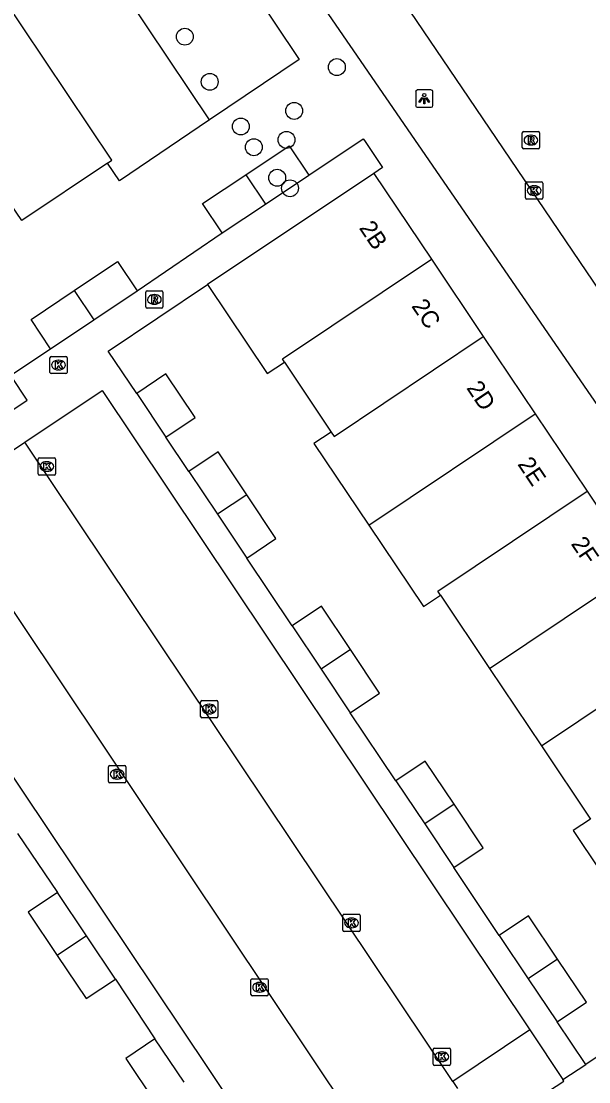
# Model space of a CAD drawing. Extents: x 158352 to 159489, y 383828 to 384597.
# Drawn here: x 158795 to 158827.9, y 384500.3 to 384561.8 of the extents above; entities that cross this region are included whole.
import ezdxf

# ---------------------------------------------------------------- set-up
doc = ezdxf.new("R2010")
doc.units = 0
for name, color, linetype in [('IMGEO_Boom', 7, 'Continuous'), ('IMGEO_Kolk', 7, 'Continuous'), ('IMGEO_Lichtpunt', 7, 'Continuous'), ('IMGEO_Pand', 7, 'Continuous'), ('IMGEO_Pand_nummerreeks', 7, 'Continuous'), ('IMGEO_Parkeervlak_open', 7, 'Continuous'), ('IMGEO_Rijbaan_lokaal_open', 7, 'Continuous'), ('IMGEO_Rioolput', 7, 'Continuous'), ('IMGEO_Voetpad_open', 7, 'Continuous')]:
    doc.layers.add(name, color=color, linetype=linetype)

msp = doc.modelspace()

# ---------------------------------------------------------------- linework, layer by layer
at = {"layer": 'IMGEO_Boom'}
for centre in [(158804.463, 384560.909), (158813.283, 384559.146), (158805.909, 384558.288), (158810.802, 384556.605), (158807.711, 384555.698), (158808.469, 384554.499), (158810.357, 384554.923), (158809.823, 384552.729), (158810.565, 384552.119)]:
    msp.add_circle(centre, 0.489, dxfattribs=at)
at = {"layer": 'IMGEO_Kolk'}
for p, q in [((158824.296, 384552.485), (158825.148, 384552.485)), ((158824.221, 384551.559), (158824.221, 384552.411)), ((158824.709, 384552.265), (158824.734, 384552.265)), ((158825.222, 384552.411), (158825.222, 384551.559)), ((158825.148, 384551.485), (158824.296, 384551.485)), ((158824.732, 384551.705), (158824.707, 384551.705)), ((158796.643, 384541.444), (158796.643, 384542.296)), ((158796.718, 384542.37), (158797.57, 384542.37)), ((158797.131, 384542.15), (158797.156, 384542.15)), ((158797.644, 384542.296), (158797.644, 384541.444)), ((158797.154, 384541.59), (158797.129, 384541.59)), ((158797.57, 384541.37), (158796.718, 384541.37)), ((158795.966, 384535.56), (158795.966, 384536.412)), ((158796.041, 384536.486), (158796.893, 384536.486)), ((158796.454, 384536.266), (158796.479, 384536.266)), ((158796.967, 384536.412), (158796.967, 384535.56)), ((158796.893, 384535.486), (158796.041, 384535.486)), ((158796.477, 384535.706), (158796.452, 384535.706)), ((158805.38, 384521.493), (158805.38, 384522.345)), ((158805.455, 384522.419), (158806.307, 384522.419)), ((158806.381, 384522.345), (158806.381, 384521.493)), ((158805.868, 384522.199), (158805.893, 384522.199)), ((158806.307, 384521.419), (158805.455, 384521.419)), ((158805.891, 384521.639), (158805.866, 384521.639)), ((158800.04, 384517.717), (158800.04, 384518.569)), ((158800.115, 384518.643), (158800.967, 384518.643)), ((158800.528, 384518.423), (158800.553, 384518.423)), ((158801.041, 384518.569), (158801.041, 384517.717)), ((158800.967, 384517.643), (158800.115, 384517.643)), ((158800.551, 384517.863), (158800.526, 384517.863)), ((158813.633, 384509.094), (158813.633, 384509.946)), ((158813.708, 384510.02), (158814.56, 384510.02)), ((158814.121, 384509.8), (158814.146, 384509.8)), ((158814.634, 384509.946), (158814.634, 384509.094)), ((158814.56, 384509.02), (158813.708, 384509.02)), ((158814.144, 384509.24), (158814.119, 384509.24)), ((158808.3, 384505.362), (158808.3, 384506.214)), ((158808.375, 384506.288), (158809.227, 384506.288)), ((158808.788, 384506.068), (158808.813, 384506.068)), ((158809.301, 384506.214), (158809.301, 384505.362)), ((158809.227, 384505.288), (158808.375, 384505.288)), ((158808.811, 384505.508), (158808.786, 384505.508)), ((158818.871, 384501.335), (158818.871, 384502.187)), ((158818.946, 384502.261), (158819.798, 384502.261)), ((158819.872, 384502.187), (158819.872, 384501.335)), ((158819.382, 384501.481), (158819.357, 384501.481)), ((158819.359, 384502.041), (158819.384, 384502.041)), ((158819.798, 384501.261), (158818.946, 384501.261))]:
    msp.add_line(p, q, dxfattribs=at)
for points in [[(158824.296, 384552.485), (158825.148, 384552.485)], [(158824.221, 384551.559), (158824.221, 384552.411)], [(158824.542, 384552.185), (158824.665, 384552.185), (158824.665, 384552.034), (158824.795, 384552.185), (158824.959, 384552.185), (158824.813, 384552.034), (158824.966, 384551.785), (158824.814, 384551.785), (158824.729, 384551.949), (158824.665, 384551.882), (158824.665, 384551.785), (158824.542, 384551.785), (158824.542, 384552.185)], [(158825.222, 384552.411), (158825.222, 384551.559)], [(158825.148, 384551.485), (158824.296, 384551.485)], [(158796.643, 384541.444), (158796.643, 384542.296)], [(158796.718, 384542.37), (158797.57, 384542.37)], [(158796.964, 384542.07), (158797.087, 384542.07), (158797.087, 384541.919), (158797.217, 384542.07), (158797.381, 384542.07), (158797.235, 384541.919), (158797.388, 384541.67), (158797.236, 384541.67), (158797.151, 384541.834), (158797.087, 384541.767), (158797.087, 384541.67), (158796.964, 384541.67), (158796.964, 384542.07)], [(158797.644, 384542.296), (158797.644, 384541.444)], [(158797.57, 384541.37), (158796.718, 384541.37)], [(158795.966, 384535.56), (158795.966, 384536.412)], [(158796.041, 384536.486), (158796.893, 384536.486)], [(158796.287, 384536.186), (158796.41, 384536.186), (158796.41, 384536.035), (158796.54, 384536.186), (158796.704, 384536.186), (158796.558, 384536.035), (158796.711, 384535.786), (158796.559, 384535.786), (158796.474, 384535.95), (158796.41, 384535.883), (158796.41, 384535.786), (158796.287, 384535.786), (158796.287, 384536.186)], [(158796.967, 384536.412), (158796.967, 384535.56)], [(158796.893, 384535.486), (158796.041, 384535.486)], [(158805.38, 384521.493), (158805.38, 384522.345)], [(158805.455, 384522.419), (158806.307, 384522.419)], [(158806.381, 384522.345), (158806.381, 384521.493)], [(158805.701, 384522.119), (158805.824, 384522.119), (158805.824, 384521.968), (158805.954, 384522.119), (158806.118, 384522.119), (158805.972, 384521.968), (158806.125, 384521.719), (158805.973, 384521.719), (158805.888, 384521.883), (158805.824, 384521.816), (158805.824, 384521.719), (158805.701, 384521.719), (158805.701, 384522.119)], [(158806.307, 384521.419), (158805.455, 384521.419)], [(158800.04, 384517.717), (158800.04, 384518.569)], [(158800.115, 384518.643), (158800.967, 384518.643)], [(158800.361, 384518.343), (158800.484, 384518.343), (158800.484, 384518.192), (158800.614, 384518.343), (158800.778, 384518.343), (158800.632, 384518.192), (158800.785, 384517.943), (158800.633, 384517.943), (158800.548, 384518.107), (158800.484, 384518.04), (158800.484, 384517.943), (158800.361, 384517.943), (158800.361, 384518.343)], [(158801.041, 384518.569), (158801.041, 384517.717)], [(158800.967, 384517.643), (158800.115, 384517.643)], [(158813.633, 384509.094), (158813.633, 384509.946)], [(158813.708, 384510.02), (158814.56, 384510.02)], [(158813.954, 384509.72), (158814.077, 384509.72), (158814.077, 384509.569), (158814.207, 384509.72), (158814.371, 384509.72), (158814.225, 384509.569), (158814.378, 384509.32), (158814.226, 384509.32), (158814.141, 384509.484), (158814.077, 384509.417), (158814.077, 384509.32), (158813.954, 384509.32), (158813.954, 384509.72)], [(158814.634, 384509.946), (158814.634, 384509.094)], [(158814.56, 384509.02), (158813.708, 384509.02)], [(158808.3, 384505.362), (158808.3, 384506.214)], [(158808.375, 384506.288), (158809.227, 384506.288)], [(158808.621, 384505.988), (158808.744, 384505.988), (158808.744, 384505.837), (158808.874, 384505.988), (158809.038, 384505.988), (158808.892, 384505.837), (158809.045, 384505.588), (158808.893, 384505.588), (158808.808, 384505.752), (158808.744, 384505.685), (158808.744, 384505.588), (158808.621, 384505.588), (158808.621, 384505.988)], [(158809.301, 384506.214), (158809.301, 384505.362)], [(158809.227, 384505.288), (158808.375, 384505.288)], [(158818.871, 384501.335), (158818.871, 384502.187)], [(158818.946, 384502.261), (158819.798, 384502.261)], [(158819.872, 384502.187), (158819.872, 384501.335)], [(158819.192, 384501.961), (158819.315, 384501.961), (158819.315, 384501.81), (158819.445, 384501.961), (158819.609, 384501.961), (158819.463, 384501.81), (158819.616, 384501.561), (158819.464, 384501.561), (158819.379, 384501.725), (158819.315, 384501.658), (158819.315, 384501.561), (158819.192, 384501.561), (158819.192, 384501.961)], [(158819.798, 384501.261), (158818.946, 384501.261)]]:
    msp.add_lwpolyline(points, dxfattribs=at)
for centre, start, end in [((158824.298, 384552.409), 91.55205, 178.44795), ((158824.298, 384552.409), 91.55205, 178.44795), ((158825.146, 384552.409), 1.55205, 88.44795), ((158825.146, 384552.409), 1.55205, 88.44795), ((158824.298, 384551.561), 181.55205, 268.44795), ((158824.298, 384551.561), 181.55205, 268.44795), ((158825.146, 384551.561), 271.55205, 358.44795), ((158825.146, 384551.561), 271.55205, 358.44795), ((158796.72, 384542.294), 91.55205, 178.44795), ((158796.72, 384542.294), 91.55205, 178.44795), ((158797.568, 384542.294), 1.55205, 88.44795), ((158797.568, 384542.294), 1.55205, 88.44795), ((158796.72, 384541.446), 181.55205, 268.44795), ((158796.72, 384541.446), 181.55205, 268.44795), ((158797.568, 384541.446), 271.55205, 358.44795), ((158797.568, 384541.446), 271.55205, 358.44795), ((158796.043, 384536.41), 91.55205, 178.44795), ((158796.043, 384536.41), 91.55205, 178.44795), ((158796.891, 384536.41), 1.55205, 88.44795), ((158796.891, 384536.41), 1.55205, 88.44795), ((158796.043, 384535.562), 181.55205, 268.44795), ((158796.043, 384535.562), 181.55205, 268.44795), ((158796.891, 384535.562), 271.55205, 358.44795), ((158796.891, 384535.562), 271.55205, 358.44795), ((158805.457, 384522.343), 91.55205, 178.44795), ((158805.457, 384522.343), 91.55205, 178.44795), ((158806.305, 384522.343), 1.55205, 88.44795), ((158806.305, 384522.343), 1.55205, 88.44795), ((158805.457, 384521.495), 181.55205, 268.44795), ((158805.457, 384521.495), 181.55205, 268.44795), ((158806.305, 384521.495), 271.55205, 358.44795), ((158806.305, 384521.495), 271.55205, 358.44795), ((158800.117, 384518.567), 91.55205, 178.44795), ((158800.117, 384518.567), 91.55205, 178.44795), ((158800.965, 384518.567), 1.55205, 88.44795), ((158800.965, 384518.567), 1.55205, 88.44795), ((158800.117, 384517.719), 181.55205, 268.44795), ((158800.117, 384517.719), 181.55205, 268.44795), ((158800.965, 384517.719), 271.55205, 358.44795), ((158800.965, 384517.719), 271.55205, 358.44795), ((158813.71, 384509.944), 91.55205, 178.44795), ((158813.71, 384509.944), 91.55205, 178.44795), ((158814.558, 384509.944), 1.55205, 88.44795), ((158814.558, 384509.944), 1.55205, 88.44795), ((158813.71, 384509.096), 181.55205, 268.44795), ((158813.71, 384509.096), 181.55205, 268.44795), ((158814.558, 384509.096), 271.55205, 358.44795), ((158814.558, 384509.096), 271.55205, 358.44795), ((158808.377, 384506.212), 91.55205, 178.44795), ((158808.377, 384506.212), 91.55205, 178.44795), ((158809.225, 384506.212), 1.55205, 88.44795), ((158809.225, 384506.212), 1.55205, 88.44795), ((158808.377, 384505.364), 181.55205, 268.44795), ((158808.377, 384505.364), 181.55205, 268.44795), ((158809.225, 384505.364), 271.55205, 358.44795), ((158809.225, 384505.364), 271.55205, 358.44795), ((158818.948, 384502.185), 91.55205, 178.44795), ((158818.948, 384502.185), 91.55205, 178.44795), ((158819.796, 384502.185), 1.55205, 88.44795), ((158819.796, 384502.185), 1.55205, 88.44795), ((158818.948, 384501.337), 181.55205, 268.44795), ((158818.948, 384501.337), 181.55205, 268.44795), ((158819.796, 384501.337), 271.55205, 358.44795), ((158819.796, 384501.337), 271.55205, 358.44795)]:
    msp.add_arc(centre, 0.0765, start, end, dxfattribs=at)
for centre, major_axis, ratio, start_param, end_param in [((158824.708, 384551.985), (-0.387, 0.002), 0.722429, 4.712389, 7.853982), ((158824.733, 384551.985), (-0.39, 0.002), 0.717154, 1.570796, 4.712389), ((158797.13, 384541.87), (-0.387, 0.002), 0.722429, 4.712389, 7.853982), ((158797.155, 384541.87), (-0.39, 0.002), 0.717154, 1.570796, 4.712389), ((158796.453, 384535.986), (-0.387, 0.002), 0.722429, 4.712389, 7.853982), ((158796.478, 384535.986), (-0.39, 0.002), 0.717154, 1.570796, 4.712389), ((158805.867, 384521.919), (-0.387, 0.002), 0.722429, 4.712389, 7.853982), ((158805.892, 384521.919), (-0.39, 0.002), 0.717154, 1.570796, 4.712389), ((158800.527, 384518.143), (-0.387, 0.002), 0.722429, 4.712389, 7.853982), ((158800.552, 384518.143), (-0.39, 0.002), 0.717154, 1.570796, 4.712389), ((158814.12, 384509.52), (-0.387, 0.002), 0.722429, 4.712389, 7.853982), ((158814.145, 384509.52), (-0.39, 0.002), 0.717154, 1.570796, 4.712389), ((158808.787, 384505.788), (-0.387, 0.002), 0.722429, 4.712389, 7.853982), ((158808.812, 384505.788), (-0.39, 0.002), 0.717154, 1.570796, 4.712389), ((158819.358, 384501.761), (-0.387, 0.002), 0.722429, 4.712389, 7.853982), ((158819.383, 384501.761), (-0.39, 0.002), 0.717154, 1.570796, 4.712389)]:
    msp.add_ellipse(centre, major_axis=major_axis, ratio=ratio, start_param=start_param, end_param=end_param, dxfattribs=at)
at = {"layer": 'IMGEO_Lichtpunt'}
for p, q in [((158817.851, 384557.723), (158817.851, 384556.916)), ((158817.851, 384557.723), (158817.851, 384556.916)), ((158818.753, 384557.818), (158817.945, 384557.818)), ((158818.753, 384557.818), (158817.945, 384557.818)), ((158818.847, 384556.916), (158818.847, 384557.723)), ((158818.847, 384556.916), (158818.847, 384557.723)), ((158817.945, 384556.822), (158818.753, 384556.822)), ((158817.945, 384556.822), (158818.753, 384556.822))]:
    msp.add_line(p, q, dxfattribs=at)
for points in [[(158818.225, 384557.387), (158818.264, 384557.359), (158818.076, 384557.097), (158818.038, 384557.124), (158818.225, 384557.387)], [(158818.327, 384557.339), (158818.374, 384557.339), (158818.374, 384557.017), (158818.327, 384557.017), (158818.327, 384557.339)], [(158818.437, 384557.359), (158818.475, 384557.386), (158818.662, 384557.124), (158818.623, 384557.096), (158818.437, 384557.359)]]:
    msp.add_lwpolyline(points, dxfattribs=at)
msp.add_circle((158818.35, 384557.521), 0.0994, dxfattribs=at)
for centre, start, end in [((158817.945, 384557.723), 90, 180), ((158817.945, 384557.723), 90, 180), ((158818.753, 384557.723), 0, 90), ((158818.753, 384557.723), 0, 90), ((158817.945, 384556.916), 180, 270), ((158817.945, 384556.916), 180, 270), ((158818.753, 384556.916), 270, 0), ((158818.753, 384556.916), 270, 360)]:
    msp.add_arc(centre, 0.0946, start, end, dxfattribs=at)
at = {"layer": 'IMGEO_Pand'}
for points in [[(158798.749, 384566.773), (158803.966, 384570.256), (158811.088, 384559.595), (158805.898, 384556.086)], [(158805.898, 384556.086), (158798.749, 384566.773)], [(158799.987, 384553.583), (158800.234, 384553.749), (158793.744, 384563.432)], [(158805.898, 384556.086), (158800.677, 384552.556), (158799.987, 384553.583)], [(158808.007, 384552.904), (158810.517, 384554.576), (158811.649, 384552.877)], [(158799.987, 384553.583), (158795.013, 384550.246), (158794.324, 384551.275)], [(158806.626, 384549.53), (158805.497, 384551.232), (158808.007, 384552.904)], [(158815.428, 384552.982), (158805.786, 384546.536)], [(158808.007, 384552.904), (158809.139, 384551.205)], [(158809.139, 384551.205), (158811.649, 384552.877)], [(158815.428, 384552.982), (158818.765, 384548.008)], [(158806.626, 384549.53), (158809.139, 384551.205)], [(158798.053, 384546.192), (158800.559, 384547.875), (158801.697, 384546.18)], [(158810.246, 384542.045), (158810.127, 384542.224), (158818.765, 384548.008)], [(158818.765, 384548.008), (158821.774, 384543.523)], [(158805.786, 384546.536), (158809.246, 384541.379), (158810.246, 384542.045)], [(158796.684, 384542.814), (158795.546, 384544.509), (158798.053, 384546.192)], [(158798.053, 384546.192), (158799.191, 384544.497)], [(158799.191, 384544.497), (158801.697, 384546.18)], [(158796.684, 384542.814), (158799.191, 384544.497)], [(158812.95, 384537.98), (158813.116, 384537.731), (158821.774, 384543.523)], [(158821.774, 384543.523), (158824.782, 384539.039)], [(158810.246, 384542.045), (158812.95, 384537.98)], [(158803.358, 384537.693), (158805.056, 384538.821), (158803.37, 384541.352), (158801.674, 384540.221)], [(158801.674, 384540.221), (158803.358, 384537.693)], [(158815.13, 384532.582), (158824.782, 384539.039)], [(158824.782, 384539.039), (158827.79, 384534.554)], [(158812.95, 384537.98), (158811.954, 384537.317), (158815.13, 384532.582)], [(158808.06, 384534.349), (158806.399, 384536.837), (158804.702, 384535.704)], [(158804.702, 384535.704), (158806.364, 384533.215)], [(158808.06, 384534.349), (158806.364, 384533.215)], [(158808.056, 384530.68), (158809.751, 384531.815), (158808.06, 384534.349)], [(158819.288, 384528.527), (158819.131, 384528.761), (158827.79, 384534.554)], [(158827.79, 384534.554), (158830.799, 384530.07)], [(158806.364, 384533.215), (158808.056, 384530.68)], [(158815.13, 384532.582), (158818.297, 384527.862), (158819.288, 384528.527)], [(158822.135, 384524.274), (158830.799, 384530.07)], [(158819.288, 384528.527), (158822.135, 384524.274)], [(158814.065, 384525.372), (158812.388, 384527.881), (158810.689, 384526.75)], [(158810.689, 384526.75), (158812.369, 384524.237)], [(158825.138, 384519.787), (158833.807, 384525.585)], [(158814.065, 384525.372), (158812.369, 384524.237)], [(158814.057, 384521.712), (158815.752, 384522.849), (158814.065, 384525.372)], [(158812.369, 384524.237), (158814.057, 384521.712)], [(158822.135, 384524.274), (158825.138, 384519.787)], [(158825.138, 384519.787), (158827.989, 384515.528)], [(158820.074, 384516.399), (158818.396, 384518.898), (158816.698, 384517.763)], [(158816.698, 384517.763), (158818.377, 384515.263)], [(158820.074, 384516.399), (158818.377, 384515.263)], [(158820.072, 384512.739), (158821.772, 384513.87), (158820.074, 384516.399)], [(158818.377, 384515.263), (158820.072, 384512.739)], [(158827.989, 384515.528), (158826.99, 384514.874), (158830.151, 384510.145)], [(158797.076, 384511.283), (158795.383, 384510.149), (158797.065, 384507.64)], [(158798.757, 384508.774), (158797.076, 384511.283)], [(158826.081, 384507.423), (158824.392, 384509.939), (158822.694, 384508.8)], [(158798.757, 384508.774), (158797.065, 384507.64)], [(158800.44, 384506.263), (158798.757, 384508.774)], [(158822.694, 384508.8), (158824.381, 384506.285)], [(158797.065, 384507.64), (158798.746, 384505.13), (158800.44, 384506.263)], [(158826.081, 384507.423), (158824.381, 384506.285)], [(158826.053, 384503.794), (158827.751, 384504.934), (158826.081, 384507.423)], [(158824.381, 384506.285), (158826.053, 384503.794)], [(158802.734, 384502.806), (158801.042, 384501.667), (158802.722, 384499.155)], [(158804.417, 384500.288), (158802.734, 384502.806)]]:
    msp.add_lwpolyline(points, dxfattribs=at)
at = {"layer": 'IMGEO_Parkeervlak_open'}
msp.add_lwpolyline([(158824.464, 384503.317), (158820.007, 384500.325)], dxfattribs=at)
at = {"layer": 'IMGEO_Rijbaan_lokaal_open'}
for points in [[(158797.471, 384591.965), (158820.926, 384557.346), (158853.346, 384509.504), (158863.389, 384494.566), (158863.855, 384493.983)], [(158790.197, 384534.05), (158795.188, 384537.39)], [(158820.007, 384500.325), (158795.188, 384537.39)], [(158816.479, 384494.762), (158790.197, 384534.05)], [(158833.471, 384505.179), (158827.711, 384501.32)], [(158826.39, 384500.437), (158827.711, 384501.32)], [(158820.007, 384500.325), (158820.284, 384499.922)], [(158825.176, 384499.522), (158826.445, 384500.354), (158826.39, 384500.437)]]:
    msp.add_lwpolyline(points, dxfattribs=at)
at = {"layer": 'IMGEO_Rioolput'}
for p, q in [((158824.035, 384554.484), (158824.035, 384555.336)), ((158824.11, 384555.41), (158824.962, 384555.41)), ((158824.523, 384555.19), (158824.548, 384555.19)), ((158825.036, 384555.336), (158825.036, 384554.484)), ((158824.962, 384554.41), (158824.11, 384554.41)), ((158824.546, 384554.63), (158824.521, 384554.63)), ((158802.197, 384545.247), (158802.197, 384546.099)), ((158802.272, 384546.173), (158803.124, 384546.173)), ((158802.685, 384545.953), (158802.71, 384545.953)), ((158803.198, 384546.099), (158803.198, 384545.247)), ((158803.124, 384545.173), (158802.272, 384545.173)), ((158802.708, 384545.393), (158802.683, 384545.393))]:
    msp.add_line(p, q, dxfattribs=at)
for points in [[(158824.035, 384554.484), (158824.035, 384555.336)], [(158824.11, 384555.41), (158824.962, 384555.41)], [(158824.624, 384555.108), (158824.372, 384555.11), (158824.372, 384554.71)], [(158824.55, 384555.029), (158824.496, 384555.029), (158824.496, 384554.948)], [(158824.496, 384554.948), (158824.548, 384554.948)], [(158825.036, 384555.336), (158825.036, 384554.484)], [(158824.962, 384554.41), (158824.11, 384554.41)], [(158824.372, 384554.71), (158824.496, 384554.71), (158824.496, 384554.872), (158824.507, 384554.872)], [(158824.554, 384554.843), (158824.625, 384554.71), (158824.765, 384554.71), (158824.7, 384554.836)], [(158802.197, 384545.247), (158802.197, 384546.099)], [(158802.272, 384546.173), (158803.124, 384546.173)], [(158802.786, 384545.871), (158802.534, 384545.873), (158802.534, 384545.473)], [(158802.712, 384545.792), (158802.658, 384545.792), (158802.658, 384545.711)], [(158803.198, 384546.099), (158803.198, 384545.247)], [(158803.124, 384545.173), (158802.272, 384545.173)], [(158802.534, 384545.473), (158802.658, 384545.473), (158802.658, 384545.635), (158802.669, 384545.635)], [(158802.658, 384545.711), (158802.71, 384545.711)], [(158802.716, 384545.606), (158802.787, 384545.473), (158802.927, 384545.473), (158802.862, 384545.599)]]:
    msp.add_lwpolyline(points, dxfattribs=at)
for centre, radius, start, end in [((158824.112, 384555.334), 0.0765, 91.55205, 178.44795), ((158824.112, 384555.334), 0.0765, 91.55205, 178.44795), ((158824.532, 384555.137), 0.19, 274.7715, 282.96867), ((158824.556, 384554.933), 0.0964, 77.00612, 93.18647), ((158824.57, 384554.99), 0.0378, 276.66336, 79.67722), ((158824.623, 384554.998), 0.109, 350.36119, 89.41601), ((158824.621, 384554.998), 0.112, 277.58423, 350.98172), ((158824.96, 384555.334), 0.0765, 1.55205, 88.44795), ((158824.96, 384555.334), 0.0765, 1.55205, 88.44795), ((158824.112, 384554.486), 0.0765, 181.55205, 268.44795), ((158824.112, 384554.486), 0.0765, 181.55205, 268.44795), ((158824.506, 384554.819), 0.0533, 26.02933, 88.69889), ((158824.605, 384554.783), 0.108, 29.51342, 73.79051), ((158824.96, 384554.486), 0.0765, 271.55205, 358.44795), ((158824.96, 384554.486), 0.0765, 271.55205, 358.44795), ((158802.274, 384546.097), 0.0765, 91.55205, 178.44795), ((158802.274, 384546.097), 0.0765, 91.55205, 178.44795), ((158802.694, 384545.9), 0.19, 274.7715, 282.96867), ((158802.718, 384545.696), 0.0964, 77.00612, 93.18647), ((158802.732, 384545.753), 0.0378, 276.66336, 79.67722), ((158802.785, 384545.761), 0.109, 350.36119, 89.41601), ((158802.783, 384545.761), 0.112, 277.58423, 350.98172), ((158803.122, 384546.097), 0.0765, 1.55205, 88.44795), ((158803.122, 384546.097), 0.0765, 1.55205, 88.44795), ((158802.274, 384545.249), 0.0765, 181.55205, 268.44795), ((158802.274, 384545.249), 0.0765, 181.55205, 268.44795), ((158802.668, 384545.582), 0.0533, 26.02933, 88.69889), ((158802.767, 384545.546), 0.108, 29.51342, 73.79051), ((158803.122, 384545.249), 0.0765, 271.55205, 358.44795), ((158803.122, 384545.249), 0.0765, 271.55205, 358.44795)]:
    msp.add_arc(centre, radius, start, end, dxfattribs=at)
for centre, major_axis, ratio, start_param, end_param in [((158824.522, 384554.91), (-0.387, 0.002), 0.722429, 4.712389, 7.853982), ((158824.547, 384554.91), (-0.39, 0.002), 0.717154, 1.570796, 4.712389), ((158802.684, 384545.673), (-0.387, 0.002), 0.722429, 4.712389, 7.853982), ((158802.709, 384545.673), (-0.39, 0.002), 0.717154, 1.570796, 4.712389)]:
    msp.add_ellipse(centre, major_axis=major_axis, ratio=ratio, start_param=start_param, end_param=end_param, dxfattribs=at)
at = {"layer": 'IMGEO_Voetpad_open'}
for points in [[(158846.175, 384513.696), (158791.916, 384592.555)], [(158811.649, 384552.877), (158814.81, 384554.992), (158814.877, 384554.892), (158815.93, 384553.318), (158815.428, 384552.982)], [(158801.697, 384546.18), (158806.626, 384549.53)], [(158801.674, 384540.221), (158800.027, 384542.682), (158805.786, 384546.536)], [(158790.158, 384536.388), (158795.33, 384539.835), (158794.418, 384541.203), (158794.372, 384541.273), (158796.684, 384542.814)], [(158795.188, 384537.39), (158799.68, 384540.395), (158824.464, 384503.317)], [(158804.702, 384535.704), (158803.358, 384537.693)], [(158812.053, 384491.779), (158785.744, 384531.071), (158790.197, 384534.05)], [(158810.689, 384526.75), (158808.056, 384530.68)], [(158816.698, 384517.763), (158814.057, 384521.712)], [(158794.766, 384514.706), (158797.076, 384511.283)], [(158822.694, 384508.8), (158820.072, 384512.739)], [(158800.44, 384506.263), (158802.734, 384502.806)], [(158824.464, 384503.317), (158826.39, 384500.437)], [(158827.711, 384501.32), (158826.053, 384503.794)]]:
    msp.add_lwpolyline(points, dxfattribs=at)

# ---------------------------------------------------------------- texts
at = {"layer": 'IMGEO_Pand_nummerreeks'}
for s, p in [('2B', (158814.54, 384549.818)), ('2C', (158817.578, 384545.289)), ('2D', (158820.765, 384540.54)), ('2E', (158823.729, 384536.122)), ('2F', (158826.827, 384531.503))]:
    msp.add_text(s, height=1, rotation=303.85587, dxfattribs=at).set_placement(p)

doc.saveas('drawing.dxf')
